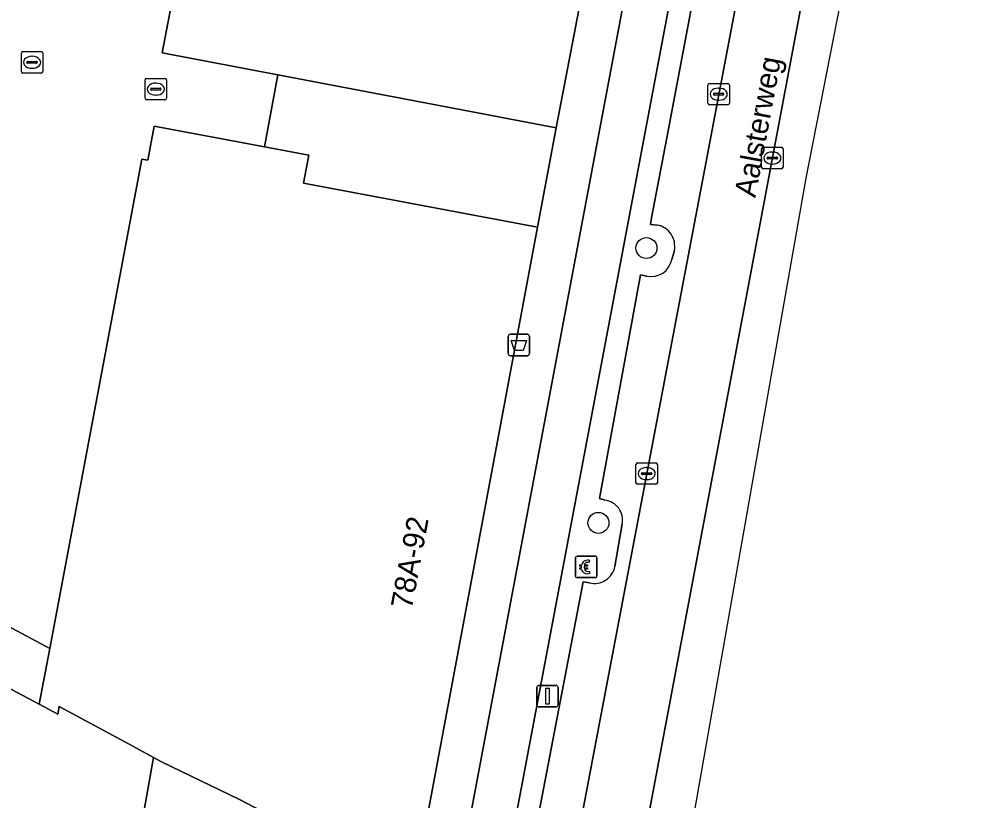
# Model space of a CAD drawing. Extents: x 161402 to 161933, y 381647 to 382315.
# Drawn here: x 161847.06 to 161891.08, y 381837.12 to 381873.54 of the extents above; entities that cross this region are included whole.
import ezdxf

# ---------------------------------------------------------------- set-up
doc = ezdxf.new("R2010")
doc.units = 0
for name, color, linetype in [('IMGEO_Afvalbak', 7, 'Continuous'), ('IMGEO_Betaalautomaat', 7, 'Continuous'), ('IMGEO_Boom', 7, 'Continuous'), ('IMGEO_Erf', 7, 'Continuous'), ('IMGEO_Fietspad_gesloten', 7, 'Continuous'), ('IMGEO_Kolk', 7, 'Continuous'), ('IMGEO_Lichtmast', 7, 'Continuous'), ('IMGEO_Openbare_ruimte_label', 7, 'Continuous'), ('IMGEO_OVBaan_gesloten', 7, 'Continuous'), ('IMGEO_Pand', 7, 'Continuous'), ('IMGEO_Pand_nummerreeks', 7, 'Continuous'), ('IMGEO_Pand_overbouw', 7, 'Continuous'), ('IMGEO_Parkeervlak_open', 7, 'Continuous'), ('IMGEO_Rijbaan_lokaal_gesloten', 7, 'Continuous'), ('IMGEO_Rijbaan_lokaal_open', 7, 'Continuous'), ('IMGEO_Rioolput', 7, 'Continuous'), ('IMGEO_Verkeerseiland_open', 7, 'Continuous'), ('IMGEO_Voetpad_open', 7, 'Continuous')]:
    doc.layers.add(name, color=color, linetype=linetype)

msp = doc.modelspace()

# ---------------------------------------------------------------- linework, layer by layer
at = {"layer": 'IMGEO_Afvalbak'}
for p, q in [((161869.979, 381858.841), (161870.769, 381858.841)), ((161870.769, 381858.841), (161869.979, 381858.841)), ((161869.879, 381857.941), (161869.879, 381858.741)), ((161869.879, 381858.741), (161869.879, 381857.941)), ((161870.869, 381858.741), (161870.869, 381857.941)), ((161870.869, 381857.941), (161870.869, 381858.741)), ((161870.769, 381857.841), (161869.979, 381857.841)), ((161869.979, 381857.841), (161870.769, 381857.841))]:
    msp.add_line(p, q, dxfattribs=at)
msp.add_lwpolyline([(161870.022, 381858.555), (161870.726, 381858.555), (161870.577, 381858.085), (161870.171, 381858.085), (161870.022, 381858.555)], dxfattribs=at)
for centre, start, end in [((161869.979, 381858.741), 90, 180), ((161869.979, 381858.741), 90, 180), ((161870.769, 381858.741), 0, 90), ((161870.769, 381858.741), 360, 90), ((161869.979, 381857.941), 180, 270), ((161869.979, 381857.941), 180, 270), ((161870.769, 381857.941), 270, 0), ((161870.769, 381857.941), 270, 0)]:
    msp.add_arc(centre, 0.1, start, end, dxfattribs=at)
at = {"layer": 'IMGEO_Betaalautomaat'}
for p, q in [((161873.009, 381847.567), (161873.009, 381848.408)), ((161873.009, 381848.408), (161873.009, 381847.567)), ((161873.084, 381848.491), (161873.925, 381848.491)), ((161873.925, 381848.491), (161873.084, 381848.491)), ((161873.671, 381848.296), (161873.654, 381848.196)), ((161874.008, 381848.417), (161874.008, 381847.576)), ((161874.008, 381847.576), (161874.008, 381848.417)), ((161873.292, 381847.955), (161873.292, 381848.023)), ((161873.413, 381848.023), (161873.413, 381847.955)), ((161873.658, 381847.79), (161873.68, 381847.703)), ((161873.934, 381847.492), (161873.093, 381847.492)), ((161873.093, 381847.492), (161873.934, 381847.492))]:
    msp.add_line(p, q, dxfattribs=at)
for points in [[(161873.292, 381848.023), (161873.223, 381848.023), (161873.223, 381848.092), (161873.302, 381848.092)], [(161873.297, 381847.886), (161873.223, 381847.886), (161873.223, 381847.955), (161873.292, 381847.955)], [(161873.424, 381848.092), (161873.571, 381848.092), (161873.571, 381848.023), (161873.413, 381848.023)], [(161873.413, 381847.955), (161873.571, 381847.955), (161873.571, 381847.886), (161873.427, 381847.886)]]:
    msp.add_lwpolyline(points, dxfattribs=at)
for centre, radius, start, end in [((161873.087, 381848.414), 0.0779, 92.4484, 184.2845), ((161873.087, 381848.414), 0.0779, 92.4484, 184.2845), ((161873.585, 381848.016), 0.293, 73.014, 165.0139), ((161873.591, 381848.029), 0.179, 69.3236, 159.5683), ((161873.931, 381848.414), 0.0779, 2.4484, 94.2845), ((161873.931, 381848.414), 0.0779, 2.4484, 94.2845), ((161873.558, 381847.941), 0.267, 191.8096, 297.0389), ((161873.591, 381847.956), 0.179, 202.7625, 291.8693), ((161873.087, 381847.57), 0.0779, 182.4484, 274.2845), ((161873.087, 381847.57), 0.0779, 182.4484, 274.2845), ((161873.931, 381847.57), 0.0779, 272.4484, 4.2845), ((161873.931, 381847.57), 0.0779, 272.4484, 4.2845)]:
    msp.add_arc(centre, radius, start, end, dxfattribs=at)
at = {"layer": 'IMGEO_Boom'}
for centre in [(161876.321, 381862.859), (161874.082, 381850.044)]:
    msp.add_circle(centre, 0.489, dxfattribs=at)
at = {"layer": 'IMGEO_Erf'}
msp.add_lwpolyline([(161852.346, 381833.514), (161853.347, 381839.11), (161852.213, 381839.723), (161848.95, 381841.485), (161848.885, 381841.123), (161848.012, 381841.585), (161844.517, 381843.436), (161842.378, 381844.568), (161840.167, 381845.738), (161837.957, 381846.908), (161835.747, 381848.078), (161833.537, 381849.248), (161832.579, 381849.755), (161827.453, 381852.469), (161826.9, 381849.53), (161826.551, 381849.592), (161825.549, 381849.77), (161825.489, 381849.781), (161827.603, 381861.635)], dxfattribs=at)
at = {"layer": 'IMGEO_Fietspad_gesloten'}
for points in [[(161910.061, 382061.001), (161905.702, 382037.375), (161898.752, 382000), (161887.89, 381941.593), (161886.669, 381935.154), (161880.56, 381902.497), (161879.486, 381896.758), (161857.65, 381780.798), (161851.928, 381750), (161842.232, 381697.819)], [(161844.249, 381697.445), (161849.541, 381725.922), (161850.643, 381731.85), (161854.016, 381750), (161859.509, 381779.56), (161864.254, 381804.698), (161864.714, 381807.133), (161867.323, 381820.954), (161867.824, 381823.608), (161869.899, 381834.602), (161881.54, 381896.271)]]:
    msp.add_lwpolyline(points, dxfattribs=at)
at = {"layer": 'IMGEO_Kolk'}
for p, q in [((161847.256, 381872.019), (161848.108, 381872.019)), ((161847.181, 381871.093), (161847.181, 381871.945)), ((161847.44, 381871.513), (161847.44, 381871.525)), ((161847.483, 381871.562), (161847.881, 381871.562)), ((161847.669, 381871.799), (161847.694, 381871.799)), ((161847.924, 381871.525), (161847.924, 381871.513)), ((161848.182, 381871.945), (161848.182, 381871.093)), ((161847.878, 381871.476), (161847.48, 381871.476)), ((161847.692, 381871.239), (161847.667, 381871.239)), ((161848.108, 381871.019), (161847.256, 381871.019)), ((161852.948, 381869.843), (161852.948, 381870.695)), ((161853.023, 381870.769), (161853.875, 381870.769)), ((161853.949, 381870.695), (161853.949, 381869.843)), ((161853.207, 381870.263), (161853.207, 381870.275)), ((161853.645, 381870.226), (161853.247, 381870.226)), ((161853.25, 381870.312), (161853.648, 381870.312)), ((161853.436, 381870.549), (161853.461, 381870.549)), ((161853.691, 381870.275), (161853.691, 381870.263)), ((161879.189, 381869.608), (161879.189, 381870.46)), ((161879.264, 381870.534), (161880.116, 381870.534)), ((161879.677, 381870.314), (161879.702, 381870.314)), ((161880.19, 381870.46), (161880.19, 381869.608)), ((161853.875, 381869.769), (161853.023, 381869.769)), ((161853.459, 381869.989), (161853.434, 381869.989)), ((161879.448, 381870.028), (161879.448, 381870.04)), ((161879.886, 381869.991), (161879.488, 381869.991)), ((161879.491, 381870.077), (161879.889, 381870.077)), ((161879.932, 381870.04), (161879.932, 381870.028)), ((161880.116, 381869.534), (161879.264, 381869.534)), ((161879.7, 381869.754), (161879.675, 381869.754)), ((161875.831, 381851.917), (161875.831, 381852.769)), ((161875.906, 381852.843), (161876.758, 381852.843)), ((161876.319, 381852.623), (161876.344, 381852.623)), ((161876.832, 381852.769), (161876.832, 381851.917)), ((161876.09, 381852.337), (161876.09, 381852.349)), ((161876.528, 381852.3), (161876.13, 381852.3)), ((161876.133, 381852.386), (161876.531, 381852.386)), ((161876.574, 381852.349), (161876.574, 381852.337)), ((161876.758, 381851.843), (161875.906, 381851.843)), ((161876.342, 381852.063), (161876.317, 381852.063))]:
    msp.add_line(p, q, dxfattribs=at)
for points in [[(161847.256, 381872.019), (161848.108, 381872.019)], [(161847.181, 381871.093), (161847.181, 381871.945)], [(161848.182, 381871.945), (161848.182, 381871.093)], [(161848.108, 381871.019), (161847.256, 381871.019)], [(161852.948, 381869.843), (161852.948, 381870.695)], [(161853.023, 381870.769), (161853.875, 381870.769)], [(161853.949, 381870.695), (161853.949, 381869.843)], [(161879.189, 381869.608), (161879.189, 381870.46)], [(161879.264, 381870.534), (161880.116, 381870.534)], [(161880.19, 381870.46), (161880.19, 381869.608)], [(161853.875, 381869.769), (161853.023, 381869.769)], [(161880.116, 381869.534), (161879.264, 381869.534)], [(161875.831, 381851.917), (161875.831, 381852.769)], [(161875.906, 381852.843), (161876.758, 381852.843)], [(161876.832, 381852.769), (161876.832, 381851.917)], [(161876.758, 381851.843), (161875.906, 381851.843)]]:
    msp.add_lwpolyline(points, dxfattribs=at)
for centre, radius, start, end in [((161847.258, 381871.943), 0.0765, 91.552, 178.448), ((161847.258, 381871.943), 0.0765, 91.552, 178.448), ((161848.106, 381871.943), 0.0765, 1.552, 88.448), ((161848.106, 381871.943), 0.0765, 1.552, 88.448), ((161847.48, 381871.522), 0.0403, 85.8775, 175.7526), ((161847.885, 381871.524), 0.0386, 1.7309, 96.639), ((161847.258, 381871.095), 0.0765, 181.552, 268.448), ((161847.258, 381871.095), 0.0765, 181.552, 268.448), ((161847.477, 381871.512), 0.0366, 178.938, 274.7102), ((161847.881, 381871.519), 0.043, 264.8664, 352.4533), ((161848.106, 381871.095), 0.0765, 271.552, 358.448), ((161848.106, 381871.095), 0.0765, 271.552, 358.448), ((161853.025, 381870.693), 0.0765, 91.552, 178.448), ((161853.025, 381870.693), 0.0765, 91.552, 178.448), ((161853.873, 381870.693), 0.0765, 1.552, 88.448), ((161853.873, 381870.693), 0.0765, 1.552, 88.448), ((161853.247, 381870.272), 0.0403, 85.8775, 175.7526), ((161853.244, 381870.262), 0.0366, 178.938, 274.7102), ((161853.648, 381870.269), 0.043, 264.8664, 352.4533), ((161853.652, 381870.274), 0.0386, 1.7309, 96.639), ((161879.266, 381870.458), 0.0765, 91.552, 178.448), ((161879.266, 381870.458), 0.0765, 91.552, 178.448), ((161880.114, 381870.458), 0.0765, 1.552, 88.448), ((161880.114, 381870.458), 0.0765, 1.552, 88.448), ((161853.025, 381869.845), 0.0765, 181.552, 268.448), ((161853.025, 381869.845), 0.0765, 181.552, 268.448), ((161853.873, 381869.845), 0.0765, 271.552, 358.448), ((161853.873, 381869.845), 0.0765, 271.552, 358.448), ((161879.488, 381870.037), 0.0403, 85.8775, 175.7526), ((161879.485, 381870.027), 0.0366, 178.938, 274.7102), ((161879.889, 381870.034), 0.043, 264.8664, 352.4533), ((161879.893, 381870.039), 0.0386, 1.7309, 96.639), ((161879.266, 381869.61), 0.0765, 181.552, 268.448), ((161879.266, 381869.61), 0.0765, 181.552, 268.448), ((161880.114, 381869.61), 0.0765, 271.552, 358.448), ((161880.114, 381869.61), 0.0765, 271.552, 358.448), ((161875.908, 381852.767), 0.0765, 91.552, 178.448), ((161875.908, 381852.767), 0.0765, 91.552, 178.448), ((161876.756, 381852.767), 0.0765, 1.552, 88.448), ((161876.756, 381852.767), 0.0765, 1.552, 88.448), ((161876.13, 381852.346), 0.0403, 85.8775, 175.7526), ((161876.127, 381852.336), 0.0366, 178.938, 274.7102), ((161876.531, 381852.343), 0.043, 264.8664, 352.4533), ((161876.535, 381852.348), 0.0386, 1.7309, 96.639), ((161875.908, 381851.919), 0.0765, 181.552, 268.448), ((161875.908, 381851.919), 0.0765, 181.552, 268.448), ((161876.756, 381851.919), 0.0765, 271.552, 358.448), ((161876.756, 381851.919), 0.0765, 271.552, 358.448)]:
    msp.add_arc(centre, radius, start, end, dxfattribs=at)
for centre, major_axis, ratio, start_param, end_param in [((161847.668, 381871.519), (-0.387, 0.002), 0.722429, 4.712389, 7.853982), ((161847.693, 381871.519), (-0.39, 0.002), 0.717154, 1.570796, 4.712389), ((161853.435, 381870.269), (-0.387, 0.002), 0.722429, 4.712389, 7.853982), ((161853.46, 381870.269), (-0.39, 0.002), 0.717154, 1.570796, 4.712389), ((161879.676, 381870.034), (-0.387, 0.002), 0.722429, 4.712389, 7.853982), ((161879.701, 381870.034), (-0.39, 0.002), 0.717154, 1.570796, 4.712389), ((161876.318, 381852.343), (-0.387, 0.002), 0.722429, 4.712389, 7.853982), ((161876.343, 381852.343), (-0.39, 0.002), 0.717154, 1.570796, 4.712389)]:
    msp.add_ellipse(centre, major_axis=major_axis, ratio=ratio, start_param=start_param, end_param=end_param, dxfattribs=at)
at = {"layer": 'IMGEO_Lichtmast'}
for p, q in [((161871.209, 381841.563), (161871.209, 381842.363)), ((161871.209, 381842.363), (161871.209, 381841.563)), ((161871.309, 381842.463), (161872.099, 381842.463)), ((161872.099, 381842.463), (161871.309, 381842.463)), ((161872.199, 381842.363), (161872.199, 381841.563)), ((161872.199, 381841.563), (161872.199, 381842.363)), ((161872.099, 381841.463), (161871.309, 381841.463)), ((161871.309, 381841.463), (161872.099, 381841.463))]:
    msp.add_line(p, q, dxfattribs=at)
msp.add_lwpolyline([(161871.629, 381842.338), (161871.779, 381842.338), (161871.779, 381841.588), (161871.629, 381841.588), (161871.629, 381842.338)], dxfattribs=at)
for centre, start, end in [((161871.309, 381842.363), 90, 180), ((161871.309, 381842.363), 90, 180), ((161872.099, 381842.363), 0, 90), ((161872.099, 381842.363), 360, 90), ((161871.309, 381841.563), 180, 270), ((161871.309, 381841.563), 180, 270), ((161872.099, 381841.563), 270, 0), ((161872.099, 381841.563), 270, 0)]:
    msp.add_arc(centre, 0.1, start, end, dxfattribs=at)
at = {"layer": 'IMGEO_OVBaan_gesloten'}
for points in [[(161847.327, 381677.629), (161847.814, 381679.325), (161869.795, 381786.79), (161883.773, 381866.122), (161911.481, 382007.357), (161916.93, 382035.129), (161933.101, 382124.399), (161931.462, 382125.963), (161930.949, 382121.39)], [(161929.574, 382113.249), (161927.659, 382104.365), (161926.989, 382101.276), (161926.695, 382099.95), (161920.797, 382074.121), (161920.568, 382072.989), (161920.066, 382070.485), (161894.174, 381930.698), (161894.155, 381930.593), (161893.956, 381929.536), (161893.492, 381927.072), (161889.963, 381908.334), (161866.208, 381782.197), (161866.199, 381782.149), (161865.069, 381776.053), (161864.537, 381773.18), (161864.311, 381771.961), (161856.328, 381728.885)]]:
    msp.add_lwpolyline(points, dxfattribs=at)
at = {"layer": 'IMGEO_Pand'}
for points in [[(161874.777, 381882.317), (161856.391, 381885.835), (161855.839, 381882.938), (161853.748, 381871.965), (161859.14, 381870.938), (161867.064, 381869.428), (161872.114, 381868.466)], [(161871.236, 381863.835), (161860.337, 381865.887), (161860.582, 381867.192), (161858.508, 381867.582), (161853.371, 381868.549), (161853.071, 381866.952), (161852.795, 381867.004), (161848.503, 381844.194), (161848.012, 381841.585), (161848.885, 381841.123), (161848.95, 381841.485), (161852.213, 381839.723), (161853.347, 381839.11), (161853.718, 381838.91), (161857.352, 381837.151), (161865.464, 381832.9), (161865.498, 381833.078)], [(161844.517, 381843.436), (161848.012, 381841.585), (161848.503, 381844.194), (161845.009, 381846.053)], [(161857.352, 381837.151), (161853.718, 381838.91), (161853.347, 381839.11), (161852.346, 381833.514), (161851.141, 381833.729), (161850.676, 381831.127), (161864.577, 381828.237), (161865.464, 381832.9)]]:
    msp.add_lwpolyline(points, close=True, dxfattribs=at)
at = {"layer": 'IMGEO_Pand_overbouw'}
msp.add_lwpolyline([(161858.508, 381867.582), (161860.582, 381867.192), (161860.337, 381865.887), (161871.236, 381863.835), (161872.114, 381868.466), (161867.064, 381869.428), (161859.14, 381870.938)], close=True, dxfattribs=at)
at = {"layer": 'IMGEO_Parkeervlak_open'}
for points in [[(161865.316, 381804.498), (161860.529, 381779.475), (161861.521, 381781.789), (161862.376, 381783.945), (161863.081, 381785.029), (161863.613, 381786.178), (161864.093, 381787.863), (161884.15, 381893.504)], [(161836.997, 381873.556), (161836.446, 381870.628), (161835.895, 381867.699), (161835.343, 381864.77), (161834.792, 381861.842), (161834.241, 381858.913), (161833.69, 381855.985), (161833.139, 381853.056), (161834.153, 381852.521), (161836.363, 381851.354), (161838.574, 381850.186), (161840.785, 381849.019), (161842.996, 381847.852), (161845.444, 381846.559), (161845.009, 381846.053), (161848.503, 381844.194), (161852.795, 381867.004), (161853.071, 381866.952), (161853.371, 381868.549), (161858.508, 381867.582), (161859.14, 381870.938), (161853.748, 381871.965), (161855.839, 381882.938)], [(161879.762, 381879.577), (161879.458, 381879.605), (161877.266, 381867.994), (161876.563, 381864.27), (161876.505, 381863.965), (161876.827, 381863.931)], [(161877.623, 381862.749), (161877.51, 381862.328)], [(161876.341, 381861.545), (161876.039, 381861.605), (161874.136, 381851.181), (161874.387, 381851.103)], [(161875.194, 381850.001), (161874.852, 381848.012)], [(161873.66, 381847.251), (161873.371, 381847.295), (161871.323, 381836.592), (161872.047, 381836.423)]]:
    msp.add_lwpolyline(points, dxfattribs=at)
for centre, radius, start, end in [((161876.635, 381862.942), 1.007, 348.924, 78.9914), ((161876.532, 381862.523), 0.997, 258.936, 348.6926), ((161874.267, 381850.168), 0.942, 349.7715, 82.6595), ((161873.892, 381848.201), 0.978, 256.2704, 348.8398)]:
    msp.add_arc(centre, radius, start, end, dxfattribs=at)
at = {"layer": 'IMGEO_Rijbaan_lokaal_gesloten'}
for points in [[(161866.208, 381782.197), (161889.963, 381908.334)], [(161884.17, 381893.607), (161884.15, 381893.504), (161864.093, 381787.863), (161863.613, 381786.178), (161863.081, 381785.029), (161862.376, 381783.945), (161861.521, 381781.789), (161860.529, 381779.475), (161860.503, 381779.34), (161859.554, 381774.178), (161858.781, 381770.01), (161857.682, 381764.091), (161856.164, 381755.911), (161855.069, 381750), (161851.669, 381731.66), (161850.569, 381725.731), (161845.879, 381700.449), (161845.656, 381699.227), (161845.077, 381696.29), (161841.891, 381681.821), (161841.621, 381680.659), (161841.162, 381678.679), (161840.43, 381675.643), (161840.392, 381675.483)]]:
    msp.add_lwpolyline(points, dxfattribs=at)
at = {"layer": 'IMGEO_Rijbaan_lokaal_open'}
msp.add_lwpolyline([(161872.114, 381868.466), (161867.064, 381869.428), (161859.14, 381870.938), (161858.508, 381867.582), (161860.582, 381867.192), (161860.337, 381865.887), (161871.236, 381863.835)], close=True, dxfattribs=at)
at = {"layer": 'IMGEO_Rioolput'}
for p, q in [((161881.692, 381866.63), (161881.692, 381867.482)), ((161881.767, 381867.556), (161882.619, 381867.556)), ((161882.18, 381867.336), (161882.205, 381867.336)), ((161882.693, 381867.482), (161882.693, 381866.63)), ((161881.951, 381867.05), (161881.951, 381867.062)), ((161882.389, 381867.013), (161881.991, 381867.013)), ((161881.994, 381867.099), (161882.392, 381867.099)), ((161882.203, 381866.776), (161882.178, 381866.776)), ((161882.435, 381867.062), (161882.435, 381867.05)), ((161882.619, 381866.556), (161881.767, 381866.556))]:
    msp.add_line(p, q, dxfattribs=at)
for points in [[(161881.692, 381866.63), (161881.692, 381867.482)], [(161881.767, 381867.556), (161882.619, 381867.556)], [(161882.693, 381867.482), (161882.693, 381866.63)], [(161882.619, 381866.556), (161881.767, 381866.556)]]:
    msp.add_lwpolyline(points, dxfattribs=at)
for centre, radius, start, end in [((161881.769, 381867.48), 0.0765, 91.552, 178.448), ((161881.769, 381867.48), 0.0765, 91.552, 178.448), ((161882.617, 381867.48), 0.0765, 1.552, 88.448), ((161882.617, 381867.48), 0.0765, 1.552, 88.448), ((161881.991, 381867.059), 0.0403, 85.8775, 175.7526), ((161881.988, 381867.049), 0.0366, 178.938, 274.7102), ((161882.392, 381867.056), 0.043, 264.8664, 352.4533), ((161882.396, 381867.061), 0.0386, 1.7309, 96.639), ((161881.769, 381866.632), 0.0765, 181.552, 268.448), ((161881.769, 381866.632), 0.0765, 181.552, 268.448), ((161882.617, 381866.632), 0.0765, 271.552, 358.448), ((161882.617, 381866.632), 0.0765, 271.552, 358.448)]:
    msp.add_arc(centre, radius, start, end, dxfattribs=at)
for centre, major_axis, ratio, start_param, end_param in [((161882.179, 381867.056), (-0.387, 0.002), 0.722429, 4.712389, 7.853982), ((161882.204, 381867.056), (-0.39, 0.002), 0.717154, 1.570796, 4.712389)]:
    msp.add_ellipse(centre, major_axis=major_axis, ratio=ratio, start_param=start_param, end_param=end_param, dxfattribs=at)
at = {"layer": 'IMGEO_Verkeerseiland_open'}
for points in [[(161912.039, 382060.567), (161908.061, 382038.88), (161900.83, 382000), (161890.059, 381942.083), (161888.398, 381933.147), (161882.623, 381902.093), (161881.54, 381896.271), (161869.899, 381834.602), (161872.587, 381834.08), (161872.769, 381835.211)], [(161876.827, 381863.931), (161876.505, 381863.965), (161876.563, 381864.27), (161877.266, 381867.994), (161879.458, 381879.605), (161879.762, 381879.577)], [(161877.51, 381862.328), (161877.623, 381862.749)], [(161874.387, 381851.103), (161874.136, 381851.181), (161876.039, 381861.605), (161876.341, 381861.545)], [(161874.852, 381848.012), (161875.194, 381850.001)], [(161872.047, 381836.423), (161871.323, 381836.592), (161873.371, 381847.295), (161873.66, 381847.251)]]:
    msp.add_lwpolyline(points, dxfattribs=at)
for centre, radius, start, end in [((161876.635, 381862.942), 1.007, 348.924, 78.9914), ((161876.532, 381862.523), 0.997, 258.936, 348.6926), ((161874.267, 381850.168), 0.942, 349.7715, 82.6595), ((161873.892, 381848.201), 0.978, 256.2704, 348.8398)]:
    msp.add_arc(centre, radius, start, end, dxfattribs=at)
at = {"layer": 'IMGEO_Voetpad_open'}
for points in [[(161842.232, 381697.819), (161851.928, 381750), (161857.65, 381780.798), (161879.486, 381896.758)], [(161874.777, 381882.317), (161872.114, 381868.466), (161871.236, 381863.835), (161865.498, 381833.078), (161865.464, 381832.9), (161864.577, 381828.237), (161863.56, 381822.895), (161861.5, 381812.067), (161860.511, 381806.869), (161858.21, 381794.775)]]:
    msp.add_lwpolyline(points, dxfattribs=at)

# ---------------------------------------------------------------- texts
at = {"layer": 'IMGEO_Openbare_ruimte_label'}
msp.add_text('Aalsterweg', height=1, rotation=79.4543, dxfattribs=at).set_placement((161881.397, 381865.18))
at = {"layer": 'IMGEO_Pand_nummerreeks'}
msp.add_text('78A-92', height=1, rotation=79.3833, dxfattribs=at).set_placement((161865.379, 381845.988))

doc.saveas('drawing.dxf')
